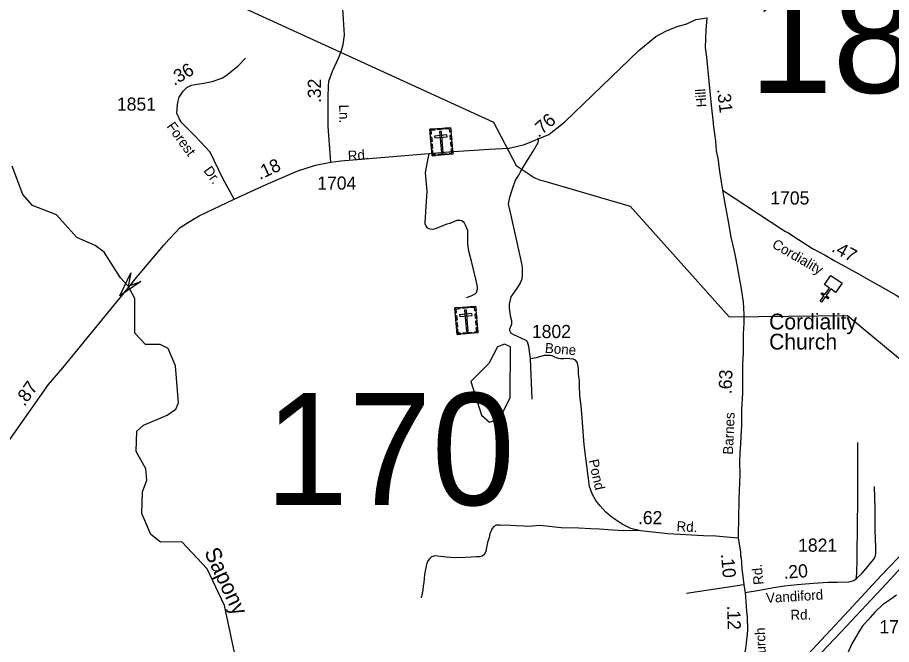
# Model space of a CAD drawing. Extents: x 2220236 to 2384410, y 720751 to 894131.
# Drawn here: x 2314254 to 2322567, y 792436 to 798403 of the extents above; entities that cross this region are included whole.
import ezdxf

# ---------------------------------------------------------------- set-up
doc = ezdxf.new("R2010")
doc.units = 0
for name, color, linetype in [('Exist Cultural Cemetery CELL', 7, 'Continuous'), ('Exist Cultural Church CELL', 7, 'Continuous'), ('Exist Cultural Church Label', 7, 'Continuous'), ('Exist Hydrographic Creek Single Shore', 7, 'Continuous'), ('Exist Hydrographic Creek Single Shore Label', 7, 'Continuous'), ('Exist Hydrographic Pond Under 1500 Sq Ft', 7, 'Continuous'), ('Exist Road Non-System Type 51', 7, 'Continuous'), ('Exist Road Primary Interstate Divided Center Attributed', 7, 'Continuous'), ('Exist Road Secondary Mileage Hundredths English Label', 7, 'Continuous'), ('Exist Road Secondary Structure Standard Bridge Attributed CELL', 7, 'Continuous'), ('Exist Road Secondary Structure Standard Bridge Number Label', 7, 'Continuous'), ('Exist Road Secondary Type 51 Attributed', 7, 'Continuous'), ('Exist Road Secondary Type 51 Label', 7, 'Continuous'), ('Exist Road Secondary Type 51 Number Label', 7, 'Continuous'), ('Exist Utilities Electrical Transmission Line', 7, 'Continuous')]:
    doc.layers.add(name, color=color, linetype=linetype)

msp = doc.modelspace()

# ---------------------------------------------------------------- linework, layer by layer
at = {"layer": 'Exist Cultural Cemetery CELL'}
for points in [[(2318175.2, 797338.9), (2318373.5, 797356.3), (2318395.8, 797102.7), (2318197.5, 797085.2)], [(2318179, 797295.7), (2318190.3, 797296.7), (2318187.5, 797328.8), (2318227.9, 797332.3), (2318226.9, 797343.4), (2318175.2, 797338.9)], [(2318249, 797345.4), (2318300.6, 797349.9), (2318301.6, 797338.5), (2318250, 797334)], [(2318286.3, 797319.2), (2318267.7, 797317.6), (2318285.5, 797115.6), (2318304.1, 797117.2)], [(2318377.4, 797313.2), (2318366.1, 797312.2), (2318363.2, 797344.2), (2318322.8, 797340.7), (2318321.9, 797351.7), (2318373.6, 797356.3)], [(2318185.5, 797221.9), (2318181.7, 797265), (2318193, 797266), (2318196.8, 797222.9)], [(2318221.8, 797274.7), (2318223.4, 797256.1), (2318340.7, 797266.4), (2318339.1, 797285)], [(2318372.4, 797239.4), (2318368.6, 797282.5), (2318380, 797283.5), (2318383.8, 797240.4)], [(2318191.3, 797154.9), (2318187.5, 797198), (2318198.9, 797199), (2318202.7, 797155.9)], [(2318362.8, 797099.8), (2318361.8, 797111.2), (2318383.7, 797113.2), (2318380.2, 797153.4), (2318391.3, 797154.4), (2318395.8, 797102.7)], [(2318378.2, 797173.7), (2318374.4, 797216.8), (2318385.7, 797217.8), (2318389.5, 797174.7)], [(2318230.5, 797088.2), (2318229.4, 797099.6), (2318207.5, 797097.7), (2318204, 797137.9), (2318192.9, 797137), (2318197.5, 797085.3)], [(2318253.7, 797101.7), (2318338.3, 797109.1), (2318339.3, 797097.8), (2318254.7, 797090.3)], [(2318412.9, 795638.5), (2318611.2, 795656), (2318633.6, 795402.3), (2318435.3, 795384.9)], [(2318416.7, 795595.4), (2318428, 795596.4), (2318425.2, 795628.4), (2318465.6, 795632), (2318464.6, 795643.1), (2318412.9, 795638.5)], [(2318459.5, 795574.3), (2318461.2, 795555.7), (2318578.5, 795566), (2318576.8, 795584.6)], [(2318486.7, 795645), (2318538.3, 795649.5), (2318539.3, 795638.2), (2318487.7, 795633.6)], [(2318524.1, 795618.9), (2318505.5, 795617.3), (2318523.3, 795415.3), (2318541.9, 795416.9)], [(2318615.1, 795612.8), (2318603.8, 795611.8), (2318601, 795643.9), (2318560.6, 795640.3), (2318559.6, 795651.4), (2318611.3, 795655.9)], [(2318610.2, 795539), (2318606.4, 795582.1), (2318617.7, 795583.1), (2318621.5, 795540)], [(2318423.2, 795521.5), (2318419.4, 795564.6), (2318430.7, 795565.6), (2318434.5, 795522.5)], [(2318429.1, 795454.5), (2318425.3, 795497.7), (2318436.6, 795498.7), (2318440.4, 795455.5)], [(2318615.9, 795473.3), (2318612.1, 795516.5), (2318623.5, 795517.5), (2318627.3, 795474.3)], [(2318468.2, 795387.8), (2318467.2, 795399.3), (2318445.3, 795397.3), (2318441.7, 795437.6), (2318430.6, 795436.6), (2318435.2, 795384.9)], [(2318491.5, 795401.3), (2318576, 795408.8), (2318577, 795397.4), (2318492.5, 795390)], [(2318600.6, 795399.4), (2318599.6, 795410.9), (2318621.5, 795412.8), (2318617.9, 795453.1), (2318629, 795454), (2318633.6, 795402.3)]]:
    msp.add_lwpolyline(points, close=True, dxfattribs=at)
at = {"layer": 'Exist Cultural Church CELL'}
msp.add_lwpolyline([(2322035.7, 795786.7), (2321988.8, 795819), (2321945.5, 795756.5), (2321971.8, 795738.2), (2321962.6, 795725.1), (2321936.4, 795743.3), (2321902.1, 795693.9), (2321888.9, 795703), (2321923.2, 795752.5), (2321896.9, 795770.7), (2321906, 795783.8), (2321932.3, 795765.6), (2321975.7, 795828.2), (2321928.3, 795861.1), (2321989, 795948.6), (2322096.3, 795874.2)], close=True, dxfattribs=at)
at = {"layer": 'Exist Hydrographic Creek Single Shore'}
msp.add_lwpolyline([(2316317.8, 792359.8), (2316221.6, 792808.7), (2316059.6, 793156.6), (2315815.6, 793412.4), (2315615.7, 793410.8), (2315522.6, 793482.5), (2315437.7, 793682.5), (2315443.6, 793889.5), (2315483.6, 793999.5), (2315474.6, 794107.4), (2315381.7, 794274.2), (2315387.7, 794464.8), (2315453.7, 794523.3), (2315677.6, 794617.9), (2315759.6, 794677), (2315784.6, 794737.1), (2315755.7, 795087), (2315687.6, 795251.6), (2315611.6, 795291.3), (2315470.7, 795292), (2315368.6, 795399.4), (2315370.4, 795727.4), (2315306.4, 795845.9), (2315235.1, 795925.9), (2315077.6, 796168.6), (2314993.7, 796234.1), (2314817.6, 796309), (2314623.6, 796524.2), (2314397.6, 796613.5), (2314305.6, 796718), (2314202.6, 796986.2)], dxfattribs=at)
at = {"layer": 'Exist Hydrographic Pond Under 1500 Sq Ft'}
msp.add_lwpolyline([(2318743.8, 794552.7), (2318842.8, 794586.3), (2318940.8, 794787.2), (2318943.7, 795269.8), (2318885.7, 795293.6), (2318818.8, 795268), (2318737.8, 795110.3), (2318564.8, 794939.2), (2318667.7, 794618.5), (2318743.8, 794552.7)], dxfattribs=at)
at = {"layer": 'Exist Road Non-System Type 51'}
for p, q in [((2319148.2, 794771.8), (2319134.2, 795153.6)), ((2321163.9, 793004.5), (2320617.4, 792920.6))]:
    msp.add_line(p, q, dxfattribs=at)
for points in [[(2319134.2, 795153.6), (2319116.9, 795273.3), (2319112.6, 795295.3), (2319104.4, 795315.2), (2319096.4, 795325.1), (2319084.3, 795333), (2318975.8, 795383.8), (2318953.7, 795395.5), (2318941.6, 795407.4), (2318935.4, 795421.3), (2318935.2, 795431.3), (2318937.3, 795439.2), (2318952.9, 795479.5), (2318954.7, 795487.6), (2318954.3, 795517.5), (2318944, 795559.3), (2318941.5, 795595.2), (2318935, 795637.2), (2318934.8, 795673.2), (2318949.9, 795743.2), (2318957.7, 795757.4), (2319010.5, 795830.7), (2319036.4, 795872.3), (2319053.3, 795915.2), (2319057.2, 795949), (2319058.5, 795986.7), (2319055.9, 796021.8), (2319054.6, 796046.2), (2319020.9, 796190.2), (2318950.7, 796519.7), (2318924.7, 796625), (2318927.3, 796645.9), (2318936.4, 796691.4), (2318962.4, 796772), (2318991, 796853.9), (2319021.4, 796901.5), (2319041.1, 796939.8), (2319105.8, 797046.4), (2319124.8, 797074.9), (2319158.6, 797129.5), (2319205.3, 797214), (2319207.9, 797232.2), (2319206.6, 797253)], [(2318524.1, 795738.7), (2318569.9, 795755.1), (2318605.8, 795771.6), (2318611.7, 795775.6), (2318619.7, 795785.8), (2318627.4, 795807.9), (2318629.4, 795817.8), (2318629.1, 795837.8), (2318626.9, 795853.9), (2318616.4, 795899.7), (2318572.4, 796085.1), (2318549.6, 796164.8), (2318539.1, 796220.6), (2318536.7, 796250.7), (2318537.4, 796374.6), (2318518.9, 796420.5), (2318512.6, 796432.2), (2318504.7, 796446.3), (2318480.4, 796467.9), (2318464.4, 796471.9), (2318442.4, 796471.6), (2318432.3, 796469.3), (2318366.8, 796442.7), (2318336.7, 796434.4), (2318221.3, 796389.1), (2318197.5, 796384.9), (2318179.4, 796386.8), (2318161.3, 796394.4), (2318153.1, 796402.5), (2318141.1, 796418.2), (2318132.9, 796438.3), (2318130.8, 796450.2), (2318140, 796603), (2318149.1, 796751.2), (2318133.5, 796924.7), (2318142.6, 796978), (2318158.2, 797044.3), (2318169.9, 797105.4)], [(2322230.7, 793060.4), (2322236.6, 793107.5), (2322239.5, 793253.2), (2322243.9, 793597.4), (2322245.4, 793779.9), (2322245.4, 794359.6)], [(2322230.7, 793060.4), (2322287.3, 793113.4), (2322341.7, 793178.1), (2322381.4, 793226.7), (2322403.5, 793250.2), (2322412.3, 793272.3), (2322416.7, 793298.8), (2322418.2, 793360.6), (2322412.3, 793528.3), (2322410.8, 793726.9), (2322406.4, 793940.2)], [(2320178.4, 793516.4), (2320106.3, 793522.2), (2320018.6, 793516.4), (2319917.3, 793524.2), (2319786.7, 793533.9), (2319704.9, 793535.9), (2319591.9, 793541.7), (2319426.2, 793547.6), (2319283.9, 793561.2), (2319217.7, 793567.1), (2319153.4, 793561.2), (2319104.7, 793559.3), (2319073.5, 793561.2), (2318995.5, 793565.1), (2318892.2, 793570.6), (2318852, 793569.3), (2318841.6, 793570.6), (2318807.8, 793570.6), (2318783.1, 793558.9), (2318770.1, 793539.4), (2318748, 793490), (2318740.2, 793454.9), (2318725.9, 793408.1), (2318715.5, 793358.7), (2318707.7, 793324.9), (2318698.7, 793301.5), (2318689.6, 793288.5), (2318674, 793276.8), (2318648, 793270.3), (2318620.7, 793271.6), (2318518.8, 793263.8), (2318414.9, 793260.6), (2318332.7, 793267.8), (2318250.4, 793275.5), (2318224.7, 793278.6), (2318204.8, 793274.4), (2318192.8, 793270.3), (2318175, 793256), (2318157.4, 793231.9), (2318145.6, 793195.8), (2318126.7, 793101.6), (2318119.6, 793025.6), (2318113.8, 792995.6), (2318108.4, 792951.6), (2318093, 792881.3)]]:
    msp.add_lwpolyline(points, dxfattribs=at)
at = {"layer": 'Exist Road Primary Interstate Divided Center Attributed'}
for points in [[(2324771, 795862.6), (2324672.4, 795723), (2324529.7, 795470.8), (2324404.9, 795293.1), (2324260.7, 795096.5), (2324111, 794890.4), (2324043.6, 794804.3), (2323938.8, 794675.1), (2323805.9, 794521.5), (2323646.8, 794356.7), (2323377.2, 794066.4), (2323040.3, 793699.3), (2322778.2, 793416.5), (2322473.1, 793094.3), (2322160.5, 792761), (2321943.4, 792525), (2321731.9, 792298.4), (2321552.2, 792099.8), (2321436.1, 791959.4), (2321365, 791871.3), (2321275.1, 791749.6), (2321229.9, 791679), (2321198.4, 791629.7), (2321136.1, 791537.9)], [(2321144.7, 791392.4), (2321232.6, 791530.2), (2321321, 791665.3), (2321423.9, 791805.8), (2321528.8, 791944.4), (2321631.7, 792064.2), (2321712.2, 792159.8), (2322090.3, 792560.6), (2322515.2, 793013.8), (2322885.9, 793416.5), (2323170.4, 793723.6), (2323542.9, 794122.5), (2323810.6, 794409.1), (2323932.2, 794547.7), (2324061.4, 794699.4), (2324194.3, 794869.8), (2324321.6, 795032.8), (2324526.5, 795311.4), (2324639.5, 795479.3), (2324769.4, 795665.1)]]:
    msp.add_lwpolyline(points, dxfattribs=at)
at = {"layer": 'Exist Road Secondary Structure Standard Bridge Attributed CELL'}
msp.add_lwpolyline([(2315428.1, 795891.7), (2315227.6, 795752.9), (2315331.8, 795973.3), (2315306.4, 795845.9)], close=True, dxfattribs=at)
at = {"layer": 'Exist Road Secondary Type 51 Attributed'}
for points in [[(2317235.1, 797025.1), (2317209.3, 797364.5), (2317209.3, 797587.9), (2317208.1, 797651.3), (2317211.3, 797746.3), (2317215.5, 797795.9), (2317250.4, 797892), (2317308.5, 798015.5), (2317337, 798088.4), (2317352.3, 798145.4), (2317363.9, 798233), (2317336.8, 798693.2)], [(2317235.1, 797025.1), (2317328, 797037.8), (2318355.3, 797124.9), (2318741.3, 797149.6), (2318929.9, 797160.1), (2319076.1, 797193.6), (2319307.9, 797288.9), (2319461.2, 797410.5), (2320163.1, 798089.9), (2320326.6, 798221.2), (2320427.8, 798274.2), (2320529.1, 798315.6), (2320621.2, 798343.3), (2320706.3, 798383.8), (2320809.5, 798400.7)], [(2320809.5, 798400.7), (2320801.4, 798283.3), (2320795.5, 798118.2), (2320806.5, 798026.2), (2320851.5, 797566.9), (2320871.3, 797399.2), (2320871.4, 797387.2), (2320886.6, 797269.4), (2320890.9, 797250.1), (2320893.2, 797225.7), (2320900.7, 797137), (2320917, 797044), (2320923.7, 796984), (2320934.4, 796918.3), (2320959.1, 796758.7)], [(2316315.4, 796673.5), (2316202.4, 796875.2), (2316087.2, 797119.6), (2315943.6, 797273), (2315866, 797352.3), (2315816, 797401), (2315795.9, 797435.8), (2315784.6, 797461.2), (2315771, 797489.9), (2315774.8, 797573.1), (2315781.1, 797604.8), (2315792.7, 797644.9), (2315828.6, 797700.9), (2315865.6, 797735.7), (2315909.9, 797757.9), (2315943.7, 797766.3), (2316025.5, 797777.3), (2316106.3, 797793.8), (2316196.1, 797825.5), (2316238.8, 797851.9), (2316351.6, 797943), (2316422.1, 798015.3)], [(2316315.4, 796673.5), (2316619.4, 796814.6), (2316919.4, 796944.9), (2317087.2, 796996.6), (2317235.1, 797025.1)], [(2320959.1, 796758.7), (2320981.4, 796632.9), (2321013.3, 796461.1), (2321039, 796313.1), (2321068.3, 796192.2), (2321080, 796129.8), (2321099.5, 796034.2), (2321118.9, 795926), (2321132.6, 795840.2), (2321157.4, 795693.2), (2321162.7, 795579.1), (2321161.5, 795495.3), (2321154.8, 795391.2), (2321154.7, 795211.3), (2321149.7, 795103.3), (2321151.2, 794979.3), (2321150.7, 794829.4), (2321140.5, 794673.3), (2321140.2, 794509.5), (2321136.6, 794473.5), (2321131.9, 794349.5), (2321125, 794253.4), (2321121.7, 794177.4), (2321125.1, 794049.5), (2321115.5, 793823.5), (2321116, 793777.5), (2321111.2, 793669.4), (2321109.2, 793449.5)], [(2320959.1, 796758.7), (2321523.8, 796388.8), (2321558.1, 796367.2), (2321580.1, 796355.5), (2321680.8, 796290.5), (2321817, 796203.4), (2321935.5, 796139.5), (2322022.4, 796091.5), (2322252.3, 795964), (2322407.1, 795874.8), (2322449.3, 795851.2), (2322610.1, 795759), (2322706.6, 795700.2), (2322795.8, 795638.4), (2322922.8, 795553.6), (2322991.1, 795512.4), (2323089.5, 795452.5)], [(2315312.3, 795837.2), (2315387.3, 795927), (2315646.2, 796235.5), (2315691.9, 796291.3), (2315753.1, 796354.6), (2315802.8, 796404.2), (2315895.7, 796465.5), (2315982.3, 796515.1), (2316315.4, 796673.5)], [(2312228.3, 792619.8), (2312339.8, 792634.9), (2312623.1, 792733.2), (2313064.8, 792931.2), (2313128.3, 792973.8), (2313206.7, 793041.6), (2313346.5, 793194.7), (2314006.3, 794141.6), (2314549, 794911.5), (2314685, 795069.7), (2315169.8, 795663), (2315312.3, 795837.2)], [(2321109.2, 793449.5), (2321000.1, 793457.3), (2320894.8, 793467), (2320779.8, 793470.9), (2320440.8, 793488.5), (2320178.4, 793516.4), (2320086.8, 793539.8), (2320005, 793580.7), (2319938.7, 793625.6), (2319893.9, 793656.8), (2319848.4, 793696.1), (2319795.2, 793754.6), (2319754.9, 793807.9), (2319721.1, 793869), (2319695.1, 793939.2), (2319680.8, 794038), (2319643.2, 794335.7), (2319625.3, 794591.9), (2319614.9, 794709.3), (2319603.8, 794800.8), (2319598.8, 794898.7), (2319600.2, 794946.7), (2319591.8, 794986.6), (2319589.5, 795012.5), (2319589, 795058.5), (2319586.7, 795082.4), (2319580.5, 795110.4), (2319574.4, 795124.3), (2319562.1, 795140.2), (2319538, 795151.9), (2319506.1, 795155.6), (2319472, 795157.2), (2319446.1, 795154.9), (2319420.1, 795154.6), (2319400, 795156.4), (2319370, 795166), (2319339.7, 795181.8), (2319321.8, 795185.6), (2319297.7, 795187.3), (2319263.8, 795184.9), (2319188, 795164.2), (2319134.2, 795153.6)], [(2321109.2, 793449.5), (2321131, 793317.9), (2321131.3, 793279.9), (2321135.6, 793259.9), (2321144.7, 793158), (2321163.9, 793004.5), (2321174.2, 792929.5)], [(2321174.2, 792929.5), (2321310.9, 792953), (2321444.7, 792978), (2321549.1, 792995.7), (2321671.2, 793007.4), (2321825.6, 793019.2), (2321962.3, 793028), (2322052, 793029.5), (2322160.9, 793033.9), (2322210.1, 793045.7), (2322230.7, 793060.4)], [(2321174.2, 792929.5), (2321184.7, 792796.7), (2321187.1, 792752.8), (2321193.8, 792696.9), (2321197, 792579), (2321195.5, 792530.9), (2321187.9, 792483), (2321184.3, 792448.8), (2321176.8, 792396.9), (2321159.5, 792292.4)], [(2322613, 792905.6), (2322557.5, 792865.9), (2322482.4, 792814.1), (2322407.2, 792742.8), (2322341.2, 792668.9), (2322289.4, 792606.7), (2322245.4, 792540.7), (2322188.4, 792440.9), (2322152.1, 792356.7), (2322100.4, 792225.1), (2321998.1, 791901.2), (2321955.3, 791767.1), (2321849.3, 791407.2), (2321811.8, 791293.4), (2321749.4, 791103.4), (2321718.4, 791041.2), (2321665.9, 790977), (2321597.9, 790920.7), (2321529.9, 790881.8), (2321458.1, 790856.5), (2321312.4, 790835.1), (2321190, 790831.2)]]:
    msp.add_lwpolyline(points, dxfattribs=at)
at = {"layer": 'Exist Utilities Electrical Transmission Line'}
msp.add_lwpolyline([(2314601.4, 799322.8), (2318782.1, 797406.7), (2318996.5, 796993.4), (2319167.5, 796881.1), (2319181.6, 796873.3), (2319227.8, 796855.8), (2319257.9, 796848.2), (2320082.2, 796607.2), (2321023, 795555.6), (2322148.4, 795565.8), (2324611.2, 793525.3)], dxfattribs=at)

# ---------------------------------------------------------------- texts
at = {"layer": 'Exist Cultural Church Label'}
for s, p in [('Cordiality', (2321402.9, 795434.1)), ('Church', (2321402.9, 795243.1))]:
    msp.add_text(s, height=150, dxfattribs=at).set_placement(p)
at = {"layer": 'Exist Hydrographic Creek Single Shore Label'}
msp.add_text('Sapony', height=150, rotation=294.96647, dxfattribs=at).set_placement((2316027.1, 793317))
at = {"layer": 'Exist Road Secondary Mileage Hundredths English Label'}
for s, rotation, p in [('.36', 30.59728, (2315744.5, 797751.9)), ('.32', 90.05386, (2317140.4, 797588.3)), ('.31', 276.74812, (2320906.8, 797719.3)), ('.76', 41.31787, (2319210.3, 797254.6)), ('.18', 24.99205, (2316559.3, 796855.5)), ('.47', 330.98375, (2321989, 796181.5)), ('.63', 87.34928, (2321044.6, 794816.5)), ('.87', 54.82164, (2314320.1, 794695.2)), ('.10', 275.10377, (2320944, 793296.7)), ('.20', 4.35953, (2321544.3, 793060.5)), ('.12', 271.55574, (2321003.2, 792806.2))]:
    msp.add_text(s, height=125, rotation=rotation, dxfattribs=at).set_placement(p)
msp.add_text('.62', height=125, dxfattribs=at).set_placement((2320155.1, 793581.1))
at = {"layer": 'Exist Road Secondary Structure Standard Bridge Number Label'}
for s, p in [('183', (2321213, 797685.3)), ('170', (2316606.7, 793762.6))]:
    msp.add_text(s, height=1066.27, dxfattribs=at).set_placement(p)
at = {"layer": 'Exist Road Secondary Type 51 Label'}
for s, rotation, p in [('Hill', 93.73976, (2320808, 797551.2)), ('Ln.', 271.11519, (2317312.8, 797573.1)), ('Forest', 305.78366, (2315668.3, 797366)), ('Rd.', 4.5986, (2317399.6, 797037.8)), ('Dr.', 306.02954, (2316018.9, 796945)), ('Cordiality', 329.84706, (2321422.9, 796218.4)), ('Bone', 355.46689, (2319267.7, 795212.3)), ('Barnes', 87.55403, (2321058.4, 794241.3)), ('Pond', 282.48615, (2319685.6, 794188.1)), ('Rd.', 356.96362, (2320520.5, 793515.3)), ('Rd.', 95.59573, (2321351, 793008.5)), ('Vandiford', 3.53627, (2321376.3, 792830.8)), ('Rd.', 1.0167, (2321606.8, 792670.7)), ('Church', 91.73894, (2321375.8, 792189.3))]:
    msp.add_text(s, height=95, rotation=rotation, dxfattribs=at).set_placement(p)
at = {"layer": 'Exist Road Secondary Type 51 Number Label'}
for s, p in [('1851', (2315199.5, 797516.1)), ('1704', (2317104.9, 796764.3)), ('1705', (2321413.7, 796623)), ('1802', (2319146.5, 795352)), ('1821', (2321678.4, 793319.1)), ('1706', (2322452.3, 792542.8))]:
    msp.add_text(s, height=125, dxfattribs=at).set_placement(p)

doc.saveas('drawing.dxf')
